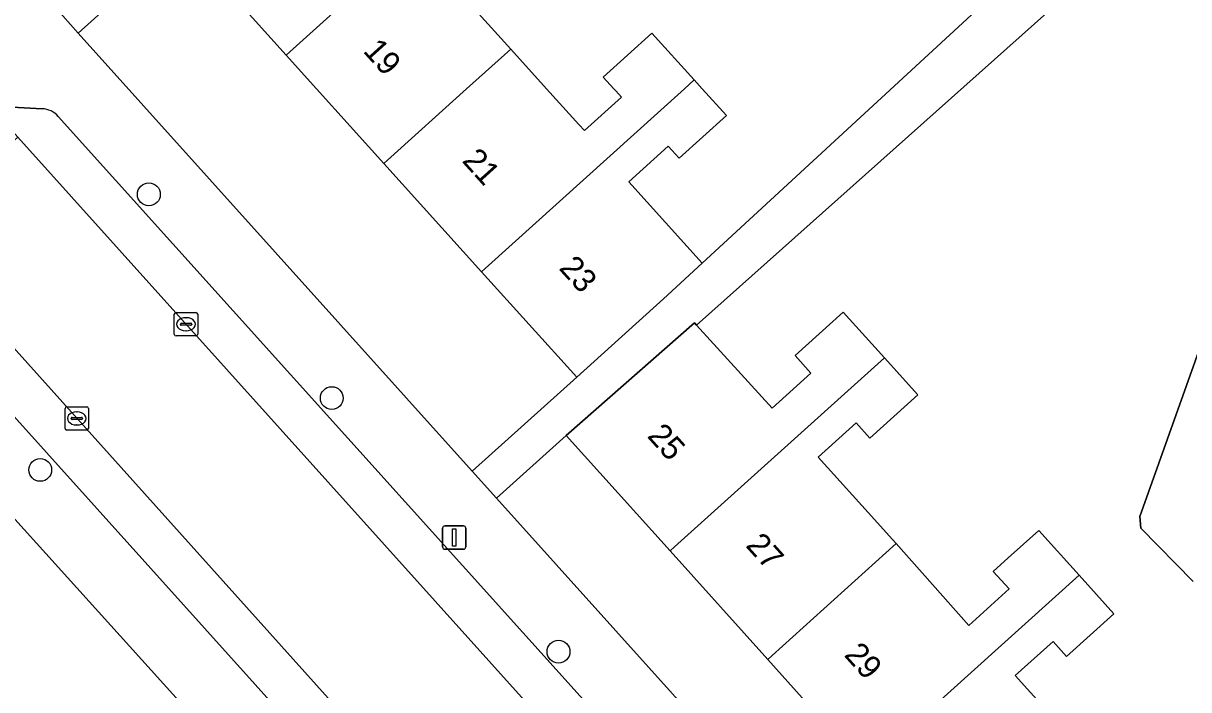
# Model space of a CAD drawing. Extents: x 158352 to 159489, y 383828 to 384603.
# Drawn here: x 159050.24 to 159100.08, y 384224.3 to 384252.8 of the extents above; entities that cross this region are included whole.
import ezdxf

# ---------------------------------------------------------------- set-up
doc = ezdxf.new("R2010")
doc.units = 0
for name, color, linetype in [('IMGEO_Boom', 7, 'Continuous'), ('IMGEO_Erf', 7, 'Continuous'), ('IMGEO_Kolk', 7, 'Continuous'), ('IMGEO_Lichtmast', 7, 'Continuous'), ('IMGEO_Pand', 7, 'Continuous'), ('IMGEO_Pand_nummerreeks', 7, 'Continuous'), ('IMGEO_Parkeervlak_open', 7, 'Continuous'), ('IMGEO_Rijbaan_lokaal_open', 7, 'Continuous'), ('IMGEO_Voetpad_open', 7, 'Continuous')]:
    doc.layers.add(name, color=color, linetype=linetype)

msp = doc.modelspace()

# ---------------------------------------------------------------- linework, layer by layer
at = {"layer": 'IMGEO_Boom'}
for centre in [(159055.612, 384245.481), (159063.435, 384236.768), (159050.966, 384233.698), (159073.132, 384225.923)]:
    msp.add_circle(centre, 0.489, dxfattribs=at)
at = {"layer": 'IMGEO_Erf'}
for points in [[(159065.661, 384246.808), (159062.783, 384250), (159061.483, 384251.442), (159057.033, 384256.376), (159052.591, 384252.381), (159069.444, 384233.643), (159073.91, 384237.66), (159069.841, 384242.173)], [(159040.731, 384241.717), (159036.214, 384237.65), (159040.682, 384232.688), (159044.845, 384228.066), (159049.007, 384223.443), (159053.025, 384218.981), (159057.558, 384223.073)], [(159086.254, 384220.946), (159082.078, 384225.59), (159077.901, 384230.235), (159073.466, 384235.167), (159070.485, 384232.486), (159095.741, 384204.407), (159098.725, 384207.078), (159094.607, 384211.657), (159090.43, 384216.302)]]:
    msp.add_lwpolyline(points, close=True, dxfattribs=at)
for points in [[(159067.769, 384255.372), (159071.087, 384251.698), (159072.62, 384250), (159073.736, 384248.764), (159073.998, 384248.474), (159074.238, 384248.208), (159075.827, 384249.639), (159075.587, 384249.905), (159075.501, 384250), (159075.049, 384250.5), (159077.127, 384252.379), (159078.937, 384250.375), (159079.275, 384250), (159080.312, 384248.851), (159078.289, 384247.03), (159077.829, 384247.54), (159076.145, 384246.023), (159079.278, 384242.533), (159092.793, 384255.01)], [(159094.142, 384253.358), (159079.037, 384239.888), (159082.264, 384236.336), (159083.93, 384237.837), (159083.253, 384238.589), (159085.311, 384240.444), (159087.068, 384238.494), (159088.495, 384236.91), (159086.441, 384235.06), (159085.859, 384235.706), (159084.238, 384234.246), (159086.77, 384231.436), (159087.407, 384230.729), (159087.575, 384230.543), (159090.675, 384227.049), (159092.4, 384228.604), (159091.724, 384229.354), (159092.369, 384229.935), (159093.674, 384231.111), (159095.404, 384229.19), (159096.888, 384227.543), (159094.862, 384225.718), (159094.283, 384226.361), (159092.662, 384224.901), (159095.938, 384221.264)], [(159100.272, 384228.928), (159098.031, 384231.202), (159097.997, 384231.707), (159102.351, 384243.952)]]:
    msp.add_lwpolyline(points, dxfattribs=at)
at = {"layer": 'IMGEO_Kolk'}
for p, q in [((159056.701, 384239.501), (159056.701, 384240.353)), ((159056.776, 384240.427), (159057.628, 384240.427)), ((159057.702, 384240.353), (159057.702, 384239.501)), ((159056.96, 384239.921), (159056.96, 384239.933)), ((159057.398, 384239.884), (159057, 384239.884)), ((159057.003, 384239.97), (159057.401, 384239.97)), ((159057.189, 384240.207), (159057.214, 384240.207)), ((159057.444, 384239.933), (159057.444, 384239.921)), ((159057.628, 384239.427), (159056.776, 384239.427)), ((159057.212, 384239.647), (159057.187, 384239.647)), ((159052.102, 384236.401), (159052.954, 384236.401)), ((159052.027, 384235.475), (159052.027, 384236.327)), ((159052.286, 384235.895), (159052.286, 384235.907)), ((159052.724, 384235.858), (159052.326, 384235.858)), ((159052.329, 384235.944), (159052.727, 384235.944)), ((159052.515, 384236.181), (159052.54, 384236.181)), ((159052.77, 384235.907), (159052.77, 384235.895)), ((159053.028, 384236.327), (159053.028, 384235.475)), ((159052.954, 384235.401), (159052.102, 384235.401)), ((159052.538, 384235.621), (159052.513, 384235.621))]:
    msp.add_line(p, q, dxfattribs=at)
for points in [[(159056.701, 384239.501), (159056.701, 384240.353)], [(159056.776, 384240.427), (159057.628, 384240.427)], [(159057.702, 384240.353), (159057.702, 384239.501)], [(159057.628, 384239.427), (159056.776, 384239.427)], [(159052.102, 384236.401), (159052.954, 384236.401)], [(159052.027, 384235.475), (159052.027, 384236.327)], [(159053.028, 384236.327), (159053.028, 384235.475)], [(159052.954, 384235.401), (159052.102, 384235.401)]]:
    msp.add_lwpolyline(points, dxfattribs=at)
for centre, radius, start, end in [((159056.778, 384240.351), 0.0765, 91.552, 178.448), ((159056.778, 384240.351), 0.0765, 91.552, 178.448), ((159057.626, 384240.351), 0.0765, 1.552, 88.448), ((159057.626, 384240.351), 0.0765, 1.552, 88.448), ((159057, 384239.93), 0.0403, 85.8775, 175.7526), ((159056.997, 384239.92), 0.0366, 178.938, 274.7102), ((159057.401, 384239.927), 0.043, 264.8664, 352.4533), ((159057.405, 384239.932), 0.0386, 1.7309, 96.639), ((159056.778, 384239.503), 0.0765, 181.552, 268.448), ((159056.778, 384239.503), 0.0765, 181.552, 268.448), ((159057.626, 384239.503), 0.0765, 271.552, 358.448), ((159057.626, 384239.503), 0.0765, 271.552, 358.448), ((159052.104, 384236.325), 0.0765, 91.552, 178.448), ((159052.104, 384236.325), 0.0765, 91.552, 178.448), ((159052.952, 384236.325), 0.0765, 1.552, 88.448), ((159052.952, 384236.325), 0.0765, 1.552, 88.448), ((159052.326, 384235.904), 0.0403, 85.8775, 175.7526), ((159052.323, 384235.894), 0.0366, 178.938, 274.7102), ((159052.727, 384235.901), 0.043, 264.8664, 352.4533), ((159052.731, 384235.906), 0.0386, 1.7309, 96.639), ((159052.104, 384235.477), 0.0765, 181.552, 268.448), ((159052.104, 384235.477), 0.0765, 181.552, 268.448), ((159052.952, 384235.477), 0.0765, 271.552, 358.448), ((159052.952, 384235.477), 0.0765, 271.552, 358.448)]:
    msp.add_arc(centre, radius, start, end, dxfattribs=at)
for centre, major_axis, ratio, start_param, end_param in [((159057.188, 384239.927), (-0.387, 0.002), 0.722429, 4.712389, 7.853982), ((159057.213, 384239.927), (-0.39, 0.002), 0.717154, 1.570796, 4.712389), ((159052.514, 384235.901), (-0.387, 0.002), 0.722429, 4.712389, 7.853982), ((159052.539, 384235.901), (-0.39, 0.002), 0.717154, 1.570796, 4.712389)]:
    msp.add_ellipse(centre, major_axis=major_axis, ratio=ratio, start_param=start_param, end_param=end_param, dxfattribs=at)
at = {"layer": 'IMGEO_Lichtmast'}
for p, q in [((159068.176, 384230.406), (159068.176, 384231.206)), ((159068.176, 384231.206), (159068.176, 384230.406)), ((159068.276, 384231.306), (159069.066, 384231.306)), ((159069.066, 384231.306), (159068.276, 384231.306)), ((159069.166, 384231.206), (159069.166, 384230.406)), ((159069.166, 384230.406), (159069.166, 384231.206)), ((159069.066, 384230.306), (159068.276, 384230.306)), ((159068.276, 384230.306), (159069.066, 384230.306))]:
    msp.add_line(p, q, dxfattribs=at)
msp.add_lwpolyline([(159068.596, 384231.181), (159068.746, 384231.181), (159068.746, 384230.431), (159068.596, 384230.431), (159068.596, 384231.181)], dxfattribs=at)
for centre, start, end in [((159068.276, 384231.206), 90, 180), ((159068.276, 384231.206), 90, 180), ((159069.066, 384231.206), 0, 90), ((159069.066, 384231.206), 360, 90), ((159068.276, 384230.406), 180, 270), ((159068.276, 384230.406), 180, 270), ((159069.066, 384230.406), 270, 0), ((159069.066, 384230.406), 270, 0)]:
    msp.add_arc(centre, 0.1, start, end, dxfattribs=at)
at = {"layer": 'IMGEO_Pand'}
for points in [[(159070.633, 384259.692), (159068.841, 384261.675), (159066.725, 384259.763), (159067.257, 384259.174), (159065.647, 384257.718), (159062.71, 384260.964), (159062.453, 384261.248), (159060.744, 384259.728), (159057.033, 384256.376), (159061.483, 384251.442), (159061.638, 384251.582)], [(159061.483, 384251.442), (159062.783, 384250), (159065.661, 384246.808), (159065.817, 384246.948), (159069.203, 384250), (159071.087, 384251.698), (159067.769, 384255.372), (159069.429, 384256.873), (159070.001, 384256.241), (159072.065, 384258.107), (159070.633, 384259.692), (159061.638, 384251.582)], [(159073.736, 384248.764), (159072.62, 384250), (159071.087, 384251.698), (159069.203, 384250), (159065.817, 384246.948), (159065.661, 384246.808), (159069.841, 384242.173), (159069.996, 384242.313), (159078.521, 384250), (159078.937, 384250.375), (159077.127, 384252.379), (159075.049, 384250.5), (159075.501, 384250), (159075.587, 384249.905), (159075.827, 384249.639), (159074.238, 384248.208), (159073.998, 384248.474)], [(159078.937, 384250.375), (159078.521, 384250), (159069.996, 384242.313), (159069.841, 384242.173), (159073.91, 384237.66), (159077.625, 384241.007), (159079.278, 384242.533), (159076.145, 384246.023), (159077.829, 384247.54), (159078.289, 384247.03), (159080.312, 384248.851), (159079.275, 384250)], [(159087.068, 384238.494), (159085.311, 384240.444), (159083.253, 384238.589), (159083.93, 384237.837), (159082.264, 384236.336), (159079.037, 384239.888), (159078.947, 384239.987), (159073.466, 384235.167), (159077.901, 384230.235), (159078.086, 384230.401)], [(159087.068, 384238.494), (159078.086, 384230.401), (159077.901, 384230.235), (159082.078, 384225.59), (159082.267, 384225.76), (159087.575, 384230.543), (159087.407, 384230.729), (159086.77, 384231.436), (159084.238, 384234.246), (159085.859, 384235.706), (159086.441, 384235.06), (159088.495, 384236.91)], [(159087.575, 384230.543), (159082.267, 384225.76), (159082.078, 384225.59), (159086.254, 384220.946), (159086.447, 384221.12), (159095.404, 384229.19), (159093.674, 384231.111), (159092.369, 384229.935), (159091.724, 384229.354), (159092.4, 384228.604), (159090.675, 384227.049)], [(159095.938, 384221.264), (159092.662, 384224.901), (159094.283, 384226.361), (159094.862, 384225.718), (159096.888, 384227.543), (159095.404, 384229.19), (159086.447, 384221.12), (159086.254, 384220.946), (159090.43, 384216.302), (159090.628, 384216.48)]]:
    msp.add_lwpolyline(points, close=True, dxfattribs=at)
at = {"layer": 'IMGEO_Parkeervlak_open'}
for points in [[(159048.334, 384249.783), (159050.008, 384247.923), (159092.46, 384200.729)], [(159051.053, 384249.142), (159049.771, 384249.205)], [(159091.872, 384204.165), (159076.511, 384221.294), (159051.74, 384248.819)], [(159095.7, 384187.827), (159094.094, 384189.61), (159045.427, 384243.808), (159043.906, 384245.502)], [(159044.469, 384241.962), (159084.889, 384197.015), (159092.228, 384188.816)]]:
    msp.add_lwpolyline(points, dxfattribs=at)
msp.add_arc((159051.013, 384248.166), 0.977, 41.9643, 87.6736, dxfattribs=at)
at = {"layer": 'IMGEO_Rijbaan_lokaal_open'}
msp.add_lwpolyline([(159045.427, 384243.808), (159094.094, 384189.61), (159098.723, 384193.79), (159098.61, 384193.916), (159092.566, 384200.613), (159092.46, 384200.729), (159050.008, 384247.923)], close=True, dxfattribs=at)
at = {"layer": 'IMGEO_Voetpad_open'}
for points in [[(158983.624, 384305.06), (159000, 384286.89), (159003.905, 384282.542), (159004.891, 384281.445), (159004.922, 384281.411), (159021.88, 384262.61), (159022.835, 384261.552), (159033.255, 384250), (159039.799, 384242.749), (159040.731, 384241.717), (159057.558, 384223.073), (159058.694, 384221.815), (159075.615, 384203.066), (159076.521, 384202.062), (159113.036, 384161.604), (159114.903, 384159.584), (159116.049, 384158.327), (159118.955, 384160.473), (159115.621, 384164.16), (159116.392, 384164.857), (159116.308, 384164.973)], [(159092.46, 384200.729), (159092.566, 384200.613), (159093.338, 384201.31), (159096.36, 384197.962), (159099.129, 384200.695), (159098.065, 384201.903), (159095.741, 384204.407), (159070.485, 384232.486), (159069.444, 384233.643), (159052.591, 384252.381), (159051.598, 384253.485), (159034.671, 384272.304)], [(159051.598, 384253.485), (159052.591, 384252.381), (159057.033, 384256.376)], [(159092.793, 384255.01), (159079.278, 384242.533), (159077.625, 384241.007), (159073.91, 384237.66), (159069.444, 384233.643), (159070.485, 384232.486), (159073.466, 384235.167), (159078.947, 384239.987), (159079.037, 384239.888), (159094.142, 384253.358)], [(159049.771, 384249.205), (159051.053, 384249.142)], [(159051.74, 384248.819), (159076.511, 384221.294), (159091.872, 384204.165)], [(159102.351, 384243.952), (159097.997, 384231.707), (159098.031, 384231.202), (159100.272, 384228.928)], [(159092.228, 384188.816), (159084.889, 384197.015), (159044.469, 384241.962)]]:
    msp.add_lwpolyline(points, dxfattribs=at)
msp.add_arc((159051.013, 384248.166), 0.977, 41.9643, 87.6736, dxfattribs=at)

# ---------------------------------------------------------------- texts
at = {"layer": 'IMGEO_Pand_nummerreeks'}
for s, rotation, p in [('19', 312.0423, (159064.741, 384251.592)), ('21', 312.0434, (159068.975, 384246.896)), ('23', 312.0423, (159073.118, 384242.301)), ('25', 311.9632, (159076.892, 384235.125)), ('27', 311.9632, (159081.102, 384230.444)), ('29', 311.9632, (159085.312, 384225.762))]:
    msp.add_text(s, height=1, rotation=rotation, dxfattribs=at).set_placement(p)

doc.saveas('drawing.dxf')
